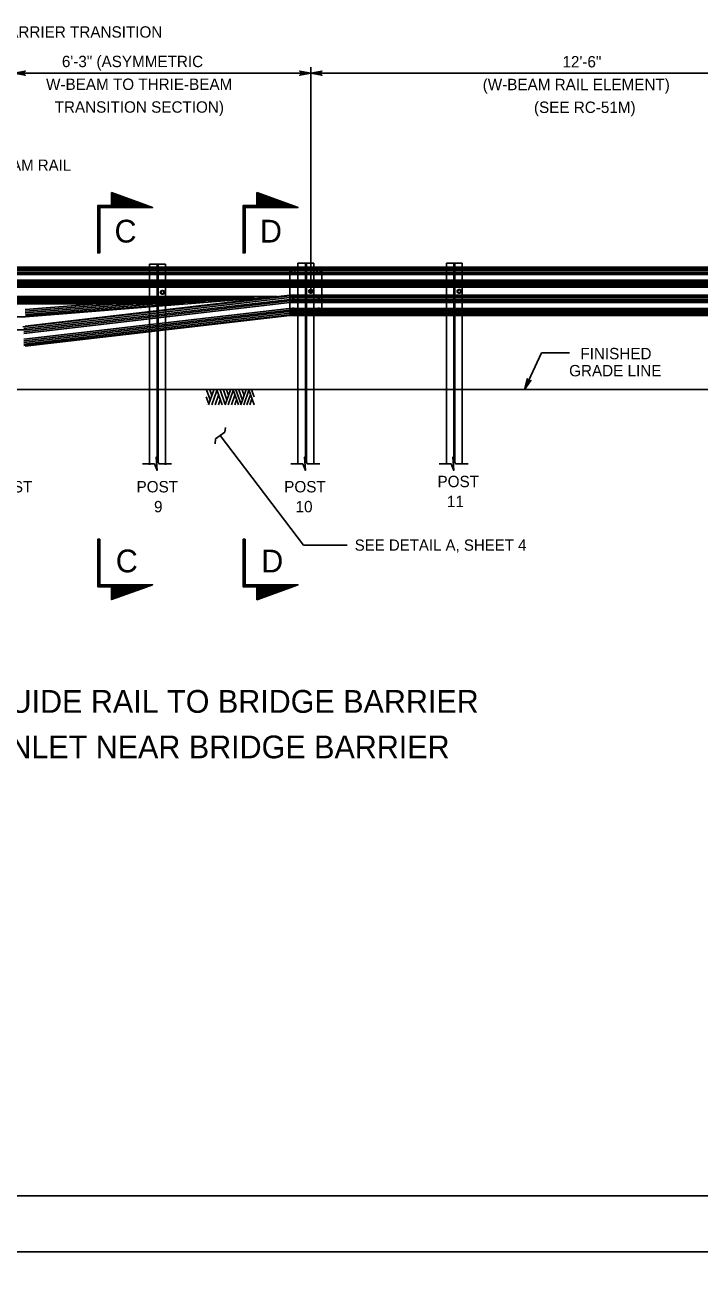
# Model space of a CAD drawing. Extents: x 632007860 to 635435983, y 295418622 to 297794622.
# Drawn here: x 632357364 to 632537853, y 296599122 to 296935022 of the extents above; entities that cross this region are included whole.
import ezdxf

# ---------------------------------------------------------------- set-up
doc = ezdxf.new("R2010")
doc.units = 0
for name, color, linetype in [('1', 7, 'Continuous'), ('PLT-BNDY', 7, 'Continuous'), ('S-DETL-DIMS', 7, 'Continuous'), ('S-DETL-T120', 7, 'Continuous'), ('S-DETL-T175', 7, 'Continuous'), ('S-DETL-T240', 7, 'Continuous'), ('S-GRND-MAJR', 7, 'Continuous'), ('S-MISC-CNTR-WT01', 7, 'Continuous'), ('S-STEL', 7, 'Continuous')]:
    doc.layers.add(name, color=color, linetype=linetype)

msp = doc.modelspace()

# ---------------------------------------------------------------- linework, layer by layer
at = {"layer": '1'}
msp.add_lwpolyline([(632833860, 296621622), (632833860, 297185622), (632047860, 297185622), (632047860, 296621622), (632833860, 296621622), (632833860, 296647981), (632633860, 296647981), (632633860, 296712659), (632833860, 296712659), (632833860, 296741622), (632633860, 296741622), (632633860, 296621622), (632712661, 296621622), (632712661, 296647981), (632712661, 296621622), (632789661, 296621622), (632789661, 296647981), (632789661, 296635665), (632833860, 296635665)], dxfattribs=at)
at = {"layer": 'PLT-BNDY'}
for points in [[(632007860, 297200622), (632848860, 297200622), (632848860, 296606622), (632007860, 296606622)], [(632007860, 296606622), (632848860, 296606622), (632848860, 296012622), (632007860, 296012622)]]:
    msp.add_lwpolyline(points, close=True, dxfattribs=at)
at = {"layer": 'S-DETL-DIMS'}
for p, q in [((632147770, 296922136), (632589965, 296922136)), ((632495448, 296847302), (632490930, 296837439)), ((632502944, 296847302), (632495448, 296847302)), ((632431843, 296795788), (632409529, 296825168)), ((632408160, 296822940), (632408260, 296824273)), ((632391929, 296817603), (632388753, 296817603)), ((632396501, 296817603), (632393119, 296817603)), ((632431616, 296817603), (632428441, 296817603)), ((632436189, 296817603), (632432807, 296817603)), ((632471304, 296817603), (632468128, 296817603)), ((632475876, 296817603), (632472495, 296817603)), ((632443515, 296795788), (632431843, 296795788))]:
    msp.add_line(p, q, dxfattribs=at)
for points in [[(632354420, 296922136), (632357379, 296922691), (632357151, 296922533), (632357033, 296922335), (632356999, 296922136), (632357033, 296921938), (632357151, 296921739), (632357379, 296921581), (632354420, 296922136), (632357151, 296921739), (632357033, 296921938), (632354420, 296922136), (632356999, 296922136), (632357033, 296922335), (632354420, 296922136), (632357151, 296922533)], [(632433795, 296922136), (632430835, 296921581), (632431063, 296921739), (632431181, 296921938), (632431215, 296922136), (632431181, 296922335), (632431063, 296922533), (632430835, 296922691), (632433795, 296922136), (632431063, 296922533), (632431181, 296922335), (632433795, 296922136), (632431215, 296922136), (632431181, 296921938), (632433795, 296922136), (632431063, 296921739)], [(632433795, 296922136), (632436754, 296922691), (632436526, 296922533), (632436408, 296922335), (632436374, 296922136), (632436408, 296921938), (632436526, 296921739), (632436754, 296921581), (632433795, 296922136), (632436526, 296921739), (632436408, 296921938), (632433795, 296922136), (632436374, 296922136), (632436408, 296922335), (632433795, 296922136), (632436526, 296922533)], [(632377041, 296874020), (632377041, 296886456), (632390733, 296886456), (632391459, 296886191), (632377306, 296886191), (632377306, 296874020), (632376776, 296874020), (632376776, 296886720), (632390006, 296886720), (632380481, 296890187), (632380481, 296886720), (632391459, 296886191), (632380822, 296889762), (632380799, 296886975), (632388930, 296886883), (632381108, 296889395), (632381108, 296887273), (632387301, 296887181), (632381406, 296889016), (632381418, 296887594), (632386223, 296887353), (632381693, 296888615), (632381705, 296887858), (632384801, 296887605), (632381945, 296888351), (632381980, 296888030), (632383666, 296887835), (632381952, 296888192), (632380481, 296890187), (632380481, 296886720), (632381980, 296888030), (632391459, 296886191)], [(632415945, 296874020), (632415945, 296886456), (632429636, 296886456), (632430363, 296886191), (632416209, 296886191), (632416209, 296874020), (632415680, 296874020), (632415680, 296886720), (632428909, 296886720), (632419384, 296890187), (632419384, 296886720), (632430363, 296886191), (632419725, 296889762), (632419702, 296886975), (632427834, 296886883), (632420012, 296889395), (632420012, 296887273), (632426205, 296887181), (632420310, 296889016), (632420321, 296887594), (632425127, 296887353), (632420597, 296888615), (632420608, 296887858), (632423705, 296887605), (632420849, 296888351), (632420883, 296888030), (632422569, 296887835), (632420855, 296888192), (632419384, 296890187), (632419384, 296886720), (632420883, 296888030), (632430363, 296886191)], [(632490930, 296837439), (632491658, 296840360), (632491682, 296840224), (632491707, 296840087), (632491772, 296839992), (632491838, 296839898), (632491921, 296839841), (632492004, 296839784), (632492102, 296839758), (632492199, 296839732), (632492314, 296839745), (632492428, 296839757), (632492548, 296839828), (632492667, 296839898), (632490930, 296837439), (632492548, 296839828), (632492428, 296839757), (632490930, 296837439), (632492314, 296839745), (632492199, 296839732), (632490930, 296837439), (632492102, 296839758), (632492004, 296839784), (632490930, 296837439), (632491921, 296839841), (632491838, 296839898), (632490930, 296837439), (632491772, 296839992), (632491707, 296840087), (632490930, 296837439), (632491682, 296840224)], [(632408260, 296824273), (632410797, 296826062), (632410980, 296827309)], [(632391929, 296817603), (632392654, 296815817), (632392438, 296819389), (632393119, 296817603)], [(632431616, 296817603), (632432341, 296815817), (632432125, 296819389), (632432807, 296817603)], [(632471304, 296817603), (632472029, 296815817), (632471813, 296819389), (632472495, 296817603)], [(632377041, 296797393), (632377041, 296784957), (632390733, 296784957), (632391459, 296785222), (632377306, 296785222), (632377306, 296797393), (632376776, 296797393), (632376776, 296784693), (632390006, 296784693), (632380481, 296781226), (632380481, 296784693), (632391459, 296785222), (632380822, 296781651), (632380799, 296784438), (632388930, 296784530), (632381108, 296782018), (632381108, 296784140), (632387301, 296784232), (632381406, 296782397), (632381418, 296783819), (632386223, 296784060), (632381693, 296782798), (632381705, 296783555), (632384801, 296783808), (632381945, 296783062), (632381980, 296783383), (632383666, 296783578), (632381952, 296783221), (632380481, 296781226), (632380481, 296784693), (632381980, 296783383), (632391459, 296785222)], [(632415945, 296797369), (632415945, 296784934), (632429636, 296784934), (632430363, 296785198), (632416209, 296785198), (632416209, 296797369), (632415680, 296797369), (632415680, 296784669), (632428909, 296784669), (632419384, 296781202), (632419384, 296784669), (632430363, 296785198), (632419725, 296781628), (632419702, 296784415), (632427834, 296784507), (632420012, 296781995), (632420012, 296784117), (632426205, 296784208), (632420310, 296782373), (632420321, 296783795), (632425127, 296784036), (632420597, 296782775), (632420608, 296783532), (632423705, 296783784), (632420849, 296783039), (632420883, 296783360), (632422569, 296783555), (632420855, 296783197), (632419384, 296781202), (632419384, 296784669), (632420883, 296783360), (632430363, 296785198)]]:
    msp.add_lwpolyline(points, dxfattribs=at)
for points in [[(632377306, 296874020), (632376776, 296874020), (632376776, 296886720), (632380481, 296886720), (632380481, 296890187), (632391459, 296886191), (632377306, 296886191)], [(632416209, 296874020), (632415680, 296874020), (632415680, 296886720), (632419384, 296886720), (632419384, 296890187), (632430363, 296886191), (632416209, 296886191)], [(632377306, 296797393), (632376776, 296797393), (632376776, 296784693), (632380481, 296784693), (632380481, 296781226), (632391459, 296785222), (632377306, 296785222)], [(632416209, 296797369), (632415680, 296797369), (632415680, 296784669), (632419384, 296784669), (632419384, 296781202), (632430363, 296785198), (632416209, 296785198)]]:
    msp.add_lwpolyline(points, close=True, dxfattribs=at)
at = {"layer": 'S-GRND-MAJR'}
for p, q in [((632101688, 296837439), (632654453, 296837439)), ((632406487, 296833603), (632405810, 296835525)), ((632406868, 296834690), (632405905, 296837421)), ((632406401, 296833350), (632407822, 296837421)), ((632407278, 296835866), (632406744, 296837421)), ((632407317, 296833350), (632408681, 296837232)), ((632408194, 296833350), (632409119, 296835992)), ((632410045, 296833350), (632408614, 296837421)), ((632409062, 296833350), (632409548, 296834753)), ((632410884, 296833464), (632409501, 296837421)), ((632411323, 296834728), (632410388, 296837421)), ((632410846, 296833350), (632412267, 296837421)), ((632411723, 296835916), (632411208, 296837421)), ((632411695, 296833350), (632413049, 296837219)), ((632412572, 296833350), (632413488, 296835992)), ((632414423, 296833350), (632412982, 296837421)), ((632415119, 296833476), (632413736, 296837421)), ((632415529, 296834652), (632414566, 296837421)), ((632415071, 296833350), (632416492, 296837434)), ((632415958, 296835879), (632415424, 296837421)), ((632415834, 296833350), (632417208, 296837295)), ((632416674, 296833350), (632417627, 296836119)), ((632418600, 296833350), (632417179, 296837421)), ((632417484, 296833350), (632418037, 296834956)), ((632418600, 296835525), (632417942, 296837421)), ((632405900, 296833350), (632405900, 296833350)), ((632413469, 296833350), (632413936, 296834715))]:
    msp.add_line(p, q, dxfattribs=at)
at = {"layer": 'S-MISC-CNTR-WT01'}
for p, q in [((632433795, 296863765), (632433795, 296923791)), ((632433795, 296864634), (632433795, 296863043)), ((632430250, 296859111), (632434614, 296859111))]:
    msp.add_line(p, q, dxfattribs=at)
at = {"layer": 'S-STEL'}
for p, q in [((632101688, 296870247), (632428202, 296870247)), ((632101688, 296870076), (632428202, 296870076)), ((632101688, 296869647), (632428202, 296869647)), ((632101688, 296869219), (632428202, 296869219)), ((632101688, 296868705), (632428202, 296868705)), ((632390663, 296871018), (632394897, 296871018)), ((632390663, 296871018), (632390663, 296869959)), ((632390663, 296869959), (632390663, 296852950)), ((632392648, 296871018), (632392648, 296818753)), ((632392912, 296871018), (632392912, 296818234)), ((632394897, 296871018), (632394897, 296869959)), ((632394897, 296869959), (632394897, 296853442)), ((632641431, 296869647), (632428175, 296869647)), ((632641431, 296870247), (632428202, 296870247)), ((632428202, 296864850), (632428202, 296870247)), ((632641431, 296870076), (632428202, 296870076)), ((632641431, 296869647), (632428202, 296869647)), ((632641431, 296869219), (632428202, 296869219)), ((632641715, 296868705), (632428202, 296868705)), ((632428913, 296869219), (632429236, 296869219)), ((632429254, 296868424), (632428931, 296868424)), ((632430350, 296871305), (632434584, 296871305)), ((632430350, 296871305), (632430350, 296870247)), ((632430350, 296870247), (632430350, 296857312)), ((632432335, 296871305), (632432335, 296818753)), ((632432599, 296871305), (632432599, 296818234)), ((632434584, 296871305), (632434584, 296870247)), ((632434584, 296870247), (632434584, 296857312)), ((632436021, 296869219), (632435698, 296869219)), ((632435730, 296868424), (632436053, 296868424)), ((632436732, 296857312), (632436732, 296870247)), ((632470038, 296871305), (632474272, 296871305)), ((632470038, 296871305), (632470038, 296870246)), ((632470038, 296871305), (632474272, 296871305)), ((632470038, 296871305), (632470038, 296870246)), ((632470038, 296870246), (632470038, 296857312)), ((632472023, 296871018), (632472023, 296818753)), ((632472287, 296871018), (632472287, 296818234)), ((632474272, 296871305), (632474272, 296870246)), ((632474272, 296871305), (632474272, 296870246)), ((632474272, 296870246), (632474272, 296857312)), ((632101688, 296868277), (632428202, 296868277)), ((632101688, 296866735), (632428202, 296866735)), ((632101688, 296866307), (632428202, 296866307)), ((632101688, 296865878), (632428202, 296865878)), ((632101688, 296865450), (632428202, 296865450)), ((632101688, 296865022), (632428202, 296865022)), ((632641328, 296868277), (632428202, 296868277)), ((632641431, 296866735), (632428202, 296866735)), ((632641431, 296866307), (632428202, 296866307)), ((632641431, 296865878), (632428202, 296865878)), ((632641431, 296865450), (632428202, 296865450)), ((632641431, 296865022), (632428202, 296865022)), ((632429236, 296865964), (632428913, 296865964)), ((632428931, 296866775), (632429254, 296866775)), ((632436053, 296866775), (632435730, 296866775)), ((632435730, 296865980), (632436053, 296865980)), ((632101688, 296864889), (632428202, 296864850)), ((632101688, 296862367), (632424751, 296862367)), ((632101688, 296862196), (632418467, 296862196)), ((632101688, 296861768), (632417330, 296861768)), ((632356758, 296854236), (632428202, 296862538)), ((632357012, 296853837), (632428202, 296862109)), ((632357357, 296854437), (632428202, 296862709)), ((632357489, 296856960), (632426341, 296862492)), ((632393516, 296863481), (632393516, 296863473)), ((632393516, 296863481), (632393516, 296863473)), ((632394225, 296863954), (632393989, 296863954)), ((632394225, 296863954), (632393989, 296863954)), ((632393989, 296863000), (632394225, 296863000)), ((632393989, 296863000), (632394225, 296863000)), ((632394698, 296863473), (632394698, 296863481)), ((632394698, 296863473), (632394698, 296863481)), ((632641431, 296864850), (632428202, 296864850)), ((632428202, 296862709), (632428202, 296864850)), ((632641431, 296862709), (632428202, 296862709)), ((632428202, 296857312), (632428202, 296862709)), ((632641431, 296862538), (632428202, 296862538)), ((632641431, 296862109), (632428202, 296862109)), ((632428893, 296861667), (632429216, 296861667)), ((632433203, 296863769), (632433203, 296863760)), ((632433203, 296863769), (632433203, 296863760)), ((632433913, 296864242), (632433676, 296864242)), ((632433913, 296864242), (632433676, 296864242)), ((632433676, 296863287), (632433913, 296863287)), ((632433676, 296863287), (632433913, 296863287)), ((632434386, 296863760), (632434386, 296863769)), ((632434386, 296863760), (632434386, 296863769)), ((632436053, 296861667), (632435730, 296861667)), ((632472891, 296863769), (632472891, 296863760)), ((632472891, 296863769), (632472891, 296863760)), ((632472891, 296863751), (632472891, 296863742)), ((632473600, 296864242), (632473364, 296864242)), ((632473600, 296864242), (632473364, 296864242)), ((632473600, 296864224), (632473364, 296864224)), ((632473364, 296863287), (632473600, 296863287)), ((632473364, 296863287), (632473600, 296863287)), ((632473364, 296863269), (632473600, 296863269)), ((632474073, 296863760), (632474073, 296863769)), ((632474073, 296863760), (632474073, 296863769)), ((632474073, 296863742), (632474073, 296863751)), ((632101688, 296861339), (632411999, 296861339)), ((632101688, 296860825), (632405602, 296860825)), ((632101688, 296860397), (632400270, 296860397)), ((632357012, 296852895), (632428202, 296861167)), ((632357012, 296852466), (632428202, 296860739)), ((632357012, 296850924), (632427986, 296859172)), ((632357012, 296850496), (632428035, 296858749)), ((632357012, 296850068), (632428085, 296858326)), ((632357337, 296858853), (632376549, 296860397)), ((632357371, 296858428), (632381880, 296860397)), ((632357405, 296858002), (632387211, 296860397)), ((632357439, 296857577), (632392542, 296860397)), ((632357473, 296857151), (632397873, 296860397)), ((632357749, 296853409), (632428202, 296861595)), ((632641431, 296861595), (632428202, 296861595)), ((632641782, 296861167), (632428202, 296861167)), ((632641366, 296860739), (632428202, 296860739)), ((632641431, 296859197), (632428202, 296859197)), ((632641431, 296858768), (632428202, 296858768)), ((632641431, 296858340), (632428202, 296858340)), ((632428913, 296859197), (632429236, 296859197)), ((632429236, 296858426), (632428913, 296858426)), ((632429257, 296860872), (632428934, 296860872)), ((632429257, 296859223), (632428934, 296859223)), ((632435698, 296858426), (632436021, 296858426)), ((632435730, 296860872), (632436053, 296860872)), ((632436053, 296859223), (632435730, 296859223)), ((632101688, 296856960), (632357489, 296856960)), ((632357012, 296849640), (632428134, 296857904)), ((632357012, 296849211), (632428183, 296857481)), ((632357357, 296849080), (632428202, 296857312)), ((632641431, 296857912), (632428202, 296857912)), ((632641431, 296857484), (632428202, 296857484)), ((632641431, 296857312), (632428202, 296857312)), ((632430350, 296857312), (632430350, 296837438)), ((632434584, 296857312), (632434584, 296837438)), ((632470038, 296857312), (632470038, 296837438)), ((632474272, 296857312), (632474272, 296837438)), ((632101688, 296853409), (632357749, 296853409)), ((632390663, 296852950), (632390663, 296837151)), ((632394897, 296853442), (632394897, 296837151)), ((632390663, 296837151), (632390663, 296817315)), ((632394897, 296837151), (632394897, 296817315)), ((632430350, 296837438), (632430350, 296817603)), ((632434584, 296837438), (632434584, 296817603)), ((632470038, 296837438), (632470038, 296817602)), ((632474272, 296837438), (632474272, 296817602))]:
    msp.add_line(p, q, dxfattribs=at)
for centre in [(632394107, 296863477), (632433795, 296863764), (632473482, 296863764), (632473482, 296863764)]:
    msp.add_circle(centre, 397, dxfattribs=at)
for centre, radius, start, end in [((632393989, 296863481), 473, 90, 180), ((632393989, 296863481), 473, 90, 180), ((632393989, 296863473), 473, 180, 270), ((632393989, 296863473), 473, 180, 270), ((632394225, 296863481), 473, 0, 90), ((632394225, 296863481), 473, 0, 90), ((632394225, 296863473), 473, 270, 360), ((632394225, 296863473), 473, 270, 360), ((632418218, 296862106), 265, 279.51241, 80.8982), ((632419946, 296862173), 198, 279.51241, 80.8982), ((632421265, 296862225), 142, 279.51241, 80.8982), ((632422648, 296862282), 87.2, 278.65289, 80.03868), ((632433676, 296863769), 473, 90, 180), ((632433676, 296863769), 473, 90, 180), ((632433676, 296863760), 473, 180, 270), ((632433676, 296863760), 473, 180, 270), ((632433913, 296863769), 473, 0, 90), ((632433913, 296863769), 473, 0, 90), ((632433913, 296863760), 473, 270, 360), ((632433913, 296863760), 473, 270, 360), ((632473364, 296863769), 473, 90, 180), ((632473364, 296863769), 473, 90, 180), ((632473364, 296863751), 473, 90, 180), ((632473364, 296863760), 473, 180, 270), ((632473364, 296863760), 473, 180, 270), ((632473364, 296863742), 473, 180, 270), ((632473600, 296863769), 473, 0, 90), ((632473600, 296863769), 473, 0, 90), ((632473600, 296863751), 473, 0, 90), ((632473600, 296863760), 473, 270, 360), ((632473600, 296863760), 473, 270, 360), ((632473600, 296863742), 473, 270, 360)]:
    msp.add_arc(centre, radius, start, end, dxfattribs=at)
for centre, major_axis, start_param, end_param in [((632428930, 296868821), (0, -398), 3.1395093, 6.2852686), ((632429231, 296868821), (0, 398), 3.1395093, 6.2852686), ((632435730, 296868821), (0, 398), 6.281102, 9.4268613), ((632436030, 296868821), (0, -398), 6.281102, 9.4268613), ((632428930, 296866377), (0, -398), 3.1395093, 6.2852686), ((632429231, 296866377), (0, 398), 3.1395093, 6.2852686), ((632435730, 296866377), (0, 398), 6.281102, 9.4268613), ((632436030, 296866377), (0, -398), 6.281102, 9.4268613), ((632428930, 296861269), (0, -398), 3.1395093, 6.2852686), ((632429231, 296861269), (0, 398), 3.1395093, 6.2852686), ((632435730, 296861269), (0, 398), 6.281102, 9.4268613), ((632436030, 296861269), (0, -398), 6.281102, 9.4268613), ((632428930, 296858825), (0, -398), 3.1395093, 6.2852686), ((632429231, 296858825), (0, 398), 3.1395093, 6.2852686), ((632435730, 296858825), (0, 398), 6.281102, 9.4268613), ((632436030, 296858825), (0, -398), 6.281102, 9.4268613)]:
    msp.add_ellipse(centre, major_axis=major_axis, ratio=0.7543445, start_param=start_param, end_param=end_param, dxfattribs=at)

# ---------------------------------------------------------------- texts
at = {"layer": 'S-DETL-T120'}
for s, height, p in [('PAY LIMIT FOR THRIE-BEAM GUIDE RAIL TO BRIDGE BARRIER TRANSITION', 3048.01, (632245503, 296931657)), (' 6\'-3" (ASYMMETRIC', 3048.01, (632366066, 296923763)), (' 12\'-6"', 3048, (632499970, 296923692)), ('W-BEAM TO THRIE-BEAM', 3048.01, (632362970, 296917667)), ('(W-BEAM RAIL ELEMENT)', 3048.01, (632479763, 296917596)), ('TRANSITION SECTION)', 3048.01, (632365262, 296911571)), ('(SEE RC-51M)', 3048.01, (632493479, 296911500)), ('  THRIE-BEAM RAIL', 2999.91, (632332686, 296896016)), ('FINISHED', 3048, (632505889, 296845564)), ('GRADE LINE', 3048, (632502877, 296840992)), ('POST', 3048, (632348199, 296809930)), ('POST', 3048, (632387171, 296809930)), ('POST', 3048, (632426674, 296809930)), ('POST', 3048, (632467676, 296811326)), ('11', 3048, (632470184, 296805992)), ('9', 3048, (632391839, 296804596)), ('10', 3048, (632429710, 296804596)), ('SEE DETAIL A, SHEET 4', 2999.85, (632445524, 296794323))]:
    msp.add_text(s, height=height, dxfattribs=at).set_placement(p)
at = {"layer": 'S-DETL-T175'}
for s, p in [('ELEVATION VIEW FOR THRIE-BEAM GUIDE RAIL TO BRIDGE BARRIER ', (632203751, 296750936)), ('TRANSITION WITH CURB AND INLET NEAR BRIDGE BARRIER', (632231319, 296738744))]:
    msp.add_text(s, height=6096, dxfattribs=at).set_placement(p)
at = {"layer": 'S-DETL-T240'}
for s, p in [('C', (632381275, 296876815)), ('D', (632420178, 296876815)), ('C', (632381619, 296788531)), ('D', (632420523, 296788507))]:
    msp.add_text(s, height=6096, dxfattribs=at).set_placement(p)

doc.saveas('drawing.dxf')
